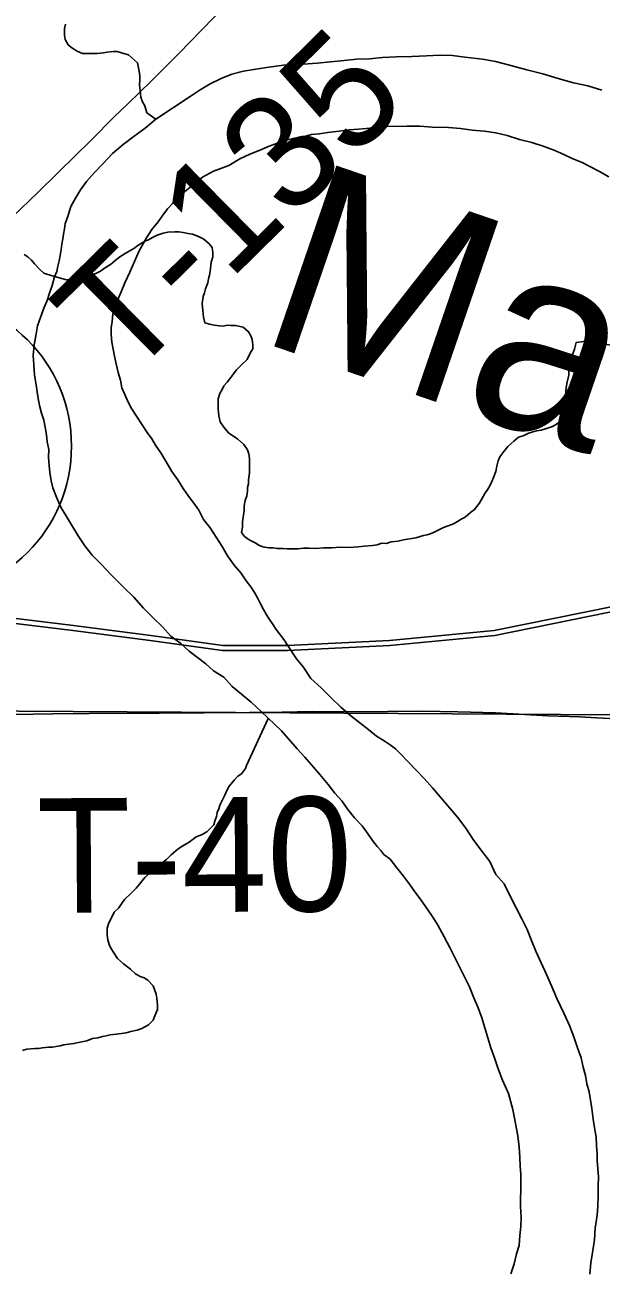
# Model space of a CAD drawing. Extents: x 2.4 to 73.1, y 4.5 to 25.6.
# Drawn here: x 44.6065 to 44.7493, y 22.4841 to 22.7925 of the extents above; entities that cross this region are included whole.
import ezdxf

# ---------------------------------------------------------------- set-up
doc = ezdxf.new("R2010")
doc.units = 0
for name, color, linetype in [('GM_X_Major_River', 7, 'Continuous'), ('GM_X_Major_River_Text', 7, 'Continuous'), ('GM_X_Minor_River', 7, 'Continuous'), ('GM_X_Rail_Line', 7, 'Continuous'), ('GM_X_Section', 7, 'Continuous'), ('GM_X_Township_Road', 7, 'Continuous'), ('GM_X_Township_Road_Text', 7, 'Continuous'), ('GM_X_Unincorporated', 7, 'Continuous')]:
    doc.layers.add(name, color=color, linetype=linetype)

msp = doc.modelspace()

# ---------------------------------------------------------------- linework, layer by layer
at = {"layer": 'GM_X_Major_River'}
for points in [[(44.74943, 22.7764), (44.74602, 22.77741), (44.74242, 22.77823), (44.73863, 22.77924), (44.73485, 22.78044), (44.73087, 22.78145), (44.72689, 22.78246), (44.7231, 22.78347), (44.71988, 22.78409), (44.71551, 22.78454), (44.71248, 22.78497), (44.70944, 22.78502), (44.70601, 22.78488), (44.70239, 22.78475), (44.69859, 22.78462), (44.69516, 22.78449), (44.69192, 22.78416), (44.68869, 22.78402), (44.68564, 22.78369), (44.68221, 22.78336), (44.67897, 22.78303), (44.67441, 22.78273), (44.6706, 22.78259)], [(44.6706, 22.78259), (44.67441, 22.78273), (44.67897, 22.78303), (44.68221, 22.78336), (44.68564, 22.78369), (44.68869, 22.78402), (44.69192, 22.78416), (44.69516, 22.78449), (44.69859, 22.78462), (44.70239, 22.78475), (44.70601, 22.78488), (44.70944, 22.78502), (44.71248, 22.78497), (44.71551, 22.78454), (44.71988, 22.78409), (44.7231, 22.78347), (44.72689, 22.78246), (44.73087, 22.78145), (44.73485, 22.78044), (44.73863, 22.77924), (44.74242, 22.77823), (44.74602, 22.77741), (44.74943, 22.7764)], [(44.6706, 22.78259), (44.66698, 22.78208), (44.66374, 22.78156), (44.66069, 22.78104), (44.65782, 22.78033), (44.65514, 22.77923), (44.65246, 22.77794), (44.64996, 22.77646), (44.64746, 22.77479), (44.63901, 22.76923), (44.63631, 22.76699), (44.63362, 22.76494), (44.63092, 22.76289), (44.62822, 22.76066), (44.6259, 22.75822), (44.62378, 22.75598), (44.62184, 22.75373), (44.62028, 22.75166), (44.61911, 22.74959), (44.61794, 22.74752), (44.61714, 22.74506), (44.61654, 22.74336), (44.61633, 22.74204), (44.61612, 22.74071), (44.61591, 22.73957), (44.6157, 22.73825), (44.61549, 22.73692), (44.61527, 22.7354), (44.61506, 22.73407), (44.61466, 22.73275), (44.61445, 22.73143), (44.61386, 22.7301), (44.61326, 22.72802), (44.61266, 22.72613), (44.61206, 22.72424), (44.61127, 22.72236), (44.61047, 22.72028), (44.60968, 22.71801), (44.60926, 22.71555), (44.60884, 22.71327), (44.60861, 22.71062), (44.60876, 22.70833), (44.60891, 22.70586), (44.60944, 22.70281), (44.60978, 22.70053), (44.61013, 22.69824), (44.61067, 22.69633), (44.61121, 22.69461), (44.61156, 22.6929), (44.61191, 22.69099), (44.61208, 22.68928), (44.61243, 22.68737), (44.6124, 22.68548), (44.61256, 22.68338), (44.61272, 22.68167), (44.61307, 22.67957), (44.61342, 22.67786), (44.61433, 22.67556), (44.61544, 22.67308), (44.6197, 22.66598), (44.62137, 22.66348), (44.62324, 22.66117), (44.62548, 22.65886), (44.62792, 22.65635), (44.6311, 22.65307), (44.63353, 22.65075), (44.63596, 22.64805), (44.63821, 22.64573), (44.64065, 22.64341), (44.6427, 22.6411), (44.64515, 22.63935), (44.64721, 22.63742), (44.64928, 22.63587), (44.65134, 22.63431), (44.65322, 22.63257), (44.65585, 22.63101), (44.65791, 22.6287), (44.66016, 22.62676), (44.6626, 22.62482), (44.66504, 22.62251), (44.6701, 22.61768), (44.67402, 22.61324), (44.67589, 22.61112), (44.67963, 22.60688), (44.68168, 22.60438), (44.68336, 22.60226), (44.68504, 22.60034), (44.68653, 22.59822), (44.68821, 22.59611), (44.69008, 22.59418), (44.69157, 22.59206), (44.69269, 22.59053), (44.6938, 22.58899), (44.69474, 22.58802), (44.69548, 22.58706), (44.69699, 22.5859), (44.69867, 22.58378), (44.70034, 22.58166), (44.70184, 22.57974), (44.70314, 22.57782), (44.70444, 22.57609)], [(44.70444, 22.57609), (44.70314, 22.57782), (44.70184, 22.57974), (44.70034, 22.58166), (44.69867, 22.58378), (44.69699, 22.5859), (44.69548, 22.58706), (44.69474, 22.58802), (44.6938, 22.58899), (44.69269, 22.59053), (44.69157, 22.59206), (44.69008, 22.59418), (44.68821, 22.59611), (44.68653, 22.59822), (44.68504, 22.60034), (44.68336, 22.60226), (44.68168, 22.60438), (44.67963, 22.60688), (44.67589, 22.61112), (44.67402, 22.61324), (44.6701, 22.61768), (44.66504, 22.62251), (44.6626, 22.62482), (44.66016, 22.62676), (44.65791, 22.6287), (44.65585, 22.63101), (44.65322, 22.63257), (44.65134, 22.63431), (44.64928, 22.63587), (44.64721, 22.63742), (44.64515, 22.63935), (44.6427, 22.6411), (44.64065, 22.64341), (44.63821, 22.64573), (44.63596, 22.64805), (44.63353, 22.65075), (44.6311, 22.65307), (44.62792, 22.65635), (44.62548, 22.65886), (44.62324, 22.66117), (44.62137, 22.66348), (44.6197, 22.66598), (44.61544, 22.67308), (44.61433, 22.67556), (44.61342, 22.67786), (44.61307, 22.67957), (44.61272, 22.68167), (44.61256, 22.68338), (44.6124, 22.68548), (44.61243, 22.68737), (44.61208, 22.68928), (44.61191, 22.69099), (44.61156, 22.6929), (44.61121, 22.69461), (44.61067, 22.69633), (44.61013, 22.69824), (44.60978, 22.70053), (44.60944, 22.70281), (44.60891, 22.70586), (44.60876, 22.70833), (44.60861, 22.71062), (44.60884, 22.71327), (44.60926, 22.71555), (44.60968, 22.71801), (44.61047, 22.72028), (44.61127, 22.72236), (44.61206, 22.72424), (44.61266, 22.72613), (44.61326, 22.72802), (44.61386, 22.7301), (44.61445, 22.73143), (44.61466, 22.73275), (44.61506, 22.73407), (44.61527, 22.7354), (44.61549, 22.73692), (44.6157, 22.73825), (44.61591, 22.73957), (44.61612, 22.74071), (44.61633, 22.74204), (44.61654, 22.74336), (44.61714, 22.74506), (44.61794, 22.74752), (44.61911, 22.74959), (44.62028, 22.75166), (44.62184, 22.75373), (44.62378, 22.75598), (44.6259, 22.75822), (44.62822, 22.76066), (44.63092, 22.76289), (44.63362, 22.76494), (44.63631, 22.76699), (44.63901, 22.76923), (44.64746, 22.77479), (44.64996, 22.77646), (44.65246, 22.77794), (44.65514, 22.77923), (44.65782, 22.78033), (44.66069, 22.78104), (44.66374, 22.78156), (44.66698, 22.78208), (44.6706, 22.78259)], [(44.63795, 22.69001), (44.63684, 22.69155), (44.63294, 22.6975), (44.63201, 22.69922), (44.63128, 22.70095), (44.63055, 22.70267), (44.6302, 22.70457), (44.62966, 22.70648), (44.62912, 22.70858), (44.62877, 22.71049), (44.62841, 22.7122), (44.62806, 22.71392), (44.6279, 22.71582), (44.62793, 22.71753), (44.62814, 22.71905), (44.62836, 22.72094), (44.62877, 22.72265), (44.62956, 22.72453), (44.63035, 22.72642), (44.63133, 22.72869), (44.63252, 22.73133), (44.6337, 22.73397), (44.63488, 22.73661), (44.63664, 22.73981), (44.63801, 22.74188), (44.63956, 22.74376), (44.64073, 22.74545), (44.64189, 22.74695), (44.64325, 22.74845), (44.64441, 22.74995), (44.64614, 22.75125), (44.64846, 22.75312), (44.65057, 22.75479), (44.65326, 22.75627), (44.65709, 22.75773), (44.65977, 22.7594), (44.66226, 22.7605), (44.66456, 22.76141), (44.66705, 22.76251), (44.66915, 22.76324), (44.67126, 22.76396), (44.67336, 22.7645), (44.67546, 22.76485), (44.67756, 22.76538), (44.67946, 22.76554), (44.68156, 22.76589), (44.68442, 22.76623), (44.68689, 22.76657), (44.68918, 22.76672), (44.69108, 22.76688), (44.6928, 22.76704), (44.69432, 22.7674), (44.70117, 22.76748), (44.7044, 22.76743), (44.70744, 22.76719), (44.71144, 22.76713), (44.71448, 22.76689), (44.71732, 22.76646), (44.72036, 22.76623), (44.72321, 22.7658), (44.72605, 22.76518), (44.72908, 22.76419), (44.73211, 22.76338), (44.73514, 22.76238), (44.73778, 22.76139), (44.74005, 22.7604), (44.74212, 22.75942), (44.74458, 22.75843), (44.74647, 22.75745), (44.74873, 22.75627), (44.75118, 22.75491)], [(44.75118, 22.75491), (44.74873, 22.75627), (44.74647, 22.75745), (44.74458, 22.75843), (44.74212, 22.75942), (44.74005, 22.7604), (44.73778, 22.76139), (44.73514, 22.76238), (44.73211, 22.76338), (44.72908, 22.76419), (44.72605, 22.76518), (44.72321, 22.7658), (44.72036, 22.76623), (44.71732, 22.76646), (44.71448, 22.76689), (44.71144, 22.76713), (44.70744, 22.76719), (44.7044, 22.76743), (44.70117, 22.76748), (44.69432, 22.7674), (44.6928, 22.76704), (44.69108, 22.76688), (44.68918, 22.76672), (44.68689, 22.76657), (44.68442, 22.76623), (44.68156, 22.76589), (44.67946, 22.76554), (44.67756, 22.76538), (44.67546, 22.76485), (44.67336, 22.7645), (44.67126, 22.76396), (44.66915, 22.76324), (44.66705, 22.76251), (44.66456, 22.76141), (44.66226, 22.7605), (44.65977, 22.7594), (44.65709, 22.75773), (44.65326, 22.75627), (44.65057, 22.75479), (44.64846, 22.75312), (44.64614, 22.75125), (44.64441, 22.74995), (44.64325, 22.74845), (44.64189, 22.74695), (44.64073, 22.74545), (44.63956, 22.74376), (44.63801, 22.74188), (44.63664, 22.73981), (44.63488, 22.73661), (44.6337, 22.73397), (44.63252, 22.73133), (44.63133, 22.72869), (44.63035, 22.72642), (44.62956, 22.72453), (44.62877, 22.72265), (44.62836, 22.72094), (44.62814, 22.71905), (44.62793, 22.71753), (44.6279, 22.71582), (44.62806, 22.71392), (44.62841, 22.7122), (44.62877, 22.71049), (44.62912, 22.70858), (44.62966, 22.70648), (44.6302, 22.70457), (44.63055, 22.70267), (44.63128, 22.70095), (44.63201, 22.69922), (44.63294, 22.6975), (44.63684, 22.69155), (44.63795, 22.69001)], [(44.74653, 22.48308), (44.74677, 22.48592), (44.7472, 22.48896), (44.74762, 22.49161), (44.74785, 22.49446), (44.74828, 22.49768), (44.74851, 22.49996), (44.74855, 22.50243), (44.74859, 22.50489), (44.74862, 22.50717), (44.74846, 22.50927), (44.7483, 22.51117), (44.74833, 22.51288), (44.74817, 22.51497), (44.74802, 22.51706), (44.74767, 22.51935), (44.74732, 22.52145), (44.74699, 22.52411), (44.74664, 22.52621), (44.74629, 22.5283), (44.74575, 22.53021), (44.7454, 22.53231), (44.74487, 22.53441), (44.74433, 22.53669), (44.74342, 22.53918), (44.74251, 22.54185), (44.74142, 22.54472), (44.74013, 22.54759), (44.73829, 22.55142), (44.737, 22.55448), (44.73572, 22.55735), (44.73443, 22.56022), (44.73314, 22.56309), (44.73205, 22.56577), (44.73095, 22.56845), (44.72966, 22.57113), (44.72818, 22.574), (44.72671, 22.57687), (44.72523, 22.57975), (44.72317, 22.58206), (44.7217, 22.58531), (44.71984, 22.58781), (44.71779, 22.59051), (44.71575, 22.59358), (44.7137, 22.59627), (44.70754, 22.60359), (44.70548, 22.6059), (44.70342, 22.60803), (44.70155, 22.60996), (44.69949, 22.61208), (44.69837, 22.61324), (44.69705, 22.61421), (44.69555, 22.61518), (44.69366, 22.61635), (44.69178, 22.6179), (44.68953, 22.61965), (44.68728, 22.62139), (44.68484, 22.62352), (44.6824, 22.62584), (44.67997, 22.62835), (44.67734, 22.63067), (44.67548, 22.63355), (44.6738, 22.63548), (44.67157, 22.63893), (44.67065, 22.64028), (44.66878, 22.64278), (44.66804, 22.64393), (44.66711, 22.64527), (44.66637, 22.64643), (44.66563, 22.64777), (44.6647, 22.64949), (44.66415, 22.65064), (44.66341, 22.65198), (44.66248, 22.65333), (44.66137, 22.65487), (44.66006, 22.65679), (44.65838, 22.65871), (44.65671, 22.66102), (44.65541, 22.66332), (44.65393, 22.66562), (44.65244, 22.66793), (44.65076, 22.67004), (44.64966, 22.67234), (44.64835, 22.67407), (44.64705, 22.6758), (44.64575, 22.67773), (44.64445, 22.67984), (44.64296, 22.68195), (44.64148, 22.68444), (44.64018, 22.68655), (44.63888, 22.68847), (44.63795, 22.69001)], [(44.63795, 22.69001), (44.63888, 22.68847), (44.64018, 22.68655), (44.64148, 22.68444), (44.64296, 22.68195), (44.64445, 22.67984), (44.64575, 22.67773), (44.64705, 22.6758), (44.64835, 22.67407), (44.64966, 22.67234), (44.65076, 22.67004), (44.65244, 22.66793), (44.65393, 22.66562), (44.65541, 22.66332), (44.65671, 22.66102), (44.65838, 22.65871), (44.66006, 22.65679), (44.66137, 22.65487), (44.66248, 22.65333), (44.66341, 22.65198), (44.66415, 22.65064), (44.6647, 22.64949), (44.66563, 22.64777), (44.66637, 22.64643), (44.66711, 22.64527), (44.66804, 22.64393), (44.66878, 22.64278), (44.67065, 22.64028), (44.67157, 22.63893), (44.6738, 22.63548), (44.67548, 22.63355), (44.67734, 22.63067), (44.67997, 22.62835), (44.6824, 22.62584), (44.68484, 22.62352), (44.68728, 22.62139), (44.68953, 22.61965), (44.69178, 22.6179), (44.69366, 22.61635), (44.69555, 22.61518), (44.69705, 22.61421), (44.69837, 22.61324), (44.69949, 22.61208), (44.70155, 22.60996), (44.70342, 22.60803), (44.70548, 22.6059), (44.70754, 22.60359), (44.7137, 22.59627), (44.71575, 22.59358), (44.71779, 22.59051), (44.71984, 22.58781), (44.7217, 22.58531), (44.72317, 22.58206), (44.72523, 22.57975), (44.72671, 22.57687), (44.72818, 22.574), (44.72966, 22.57113), (44.73095, 22.56845), (44.73205, 22.56577), (44.73314, 22.56309), (44.73443, 22.56022), (44.73572, 22.55735), (44.737, 22.55448), (44.73829, 22.55142), (44.74013, 22.54759), (44.74142, 22.54472), (44.74251, 22.54185), (44.74342, 22.53918), (44.74433, 22.53669), (44.74487, 22.53441), (44.7454, 22.53231), (44.74575, 22.53021), (44.74629, 22.5283), (44.74664, 22.52621), (44.74699, 22.52411), (44.74732, 22.52145), (44.74767, 22.51935), (44.74802, 22.51706), (44.74817, 22.51497), (44.74833, 22.51288), (44.7483, 22.51117), (44.74846, 22.50927), (44.74862, 22.50717), (44.74859, 22.50489), (44.74855, 22.50243), (44.74851, 22.49996), (44.74828, 22.49768), (44.74785, 22.49446), (44.74762, 22.49161), (44.7472, 22.48896), (44.74677, 22.48592), (44.74653, 22.48308)], [(44.70444, 22.57609), (44.70574, 22.57417), (44.70723, 22.57205), (44.70872, 22.56975), (44.71038, 22.56668), (44.71186, 22.56381), (44.71665, 22.55423), (44.71775, 22.55156), (44.71885, 22.54907), (44.71976, 22.54658), (44.72048, 22.5441), (44.72121, 22.54162), (44.72193, 22.53914), (44.72284, 22.53665), (44.72375, 22.53398), (44.72484, 22.53111), (44.72632, 22.52786), (44.72739, 22.52385), (44.7281, 22.52042), (44.72862, 22.51737), (44.72896, 22.51452), (44.72911, 22.51204), (44.72926, 22.50976), (44.72942, 22.50786), (44.72939, 22.50577), (44.72936, 22.50387), (44.72933, 22.50178), (44.7293, 22.49988), (44.72945, 22.49722), (44.72941, 22.49494), (44.72919, 22.49266), (44.72896, 22.4902), (44.72835, 22.48811), (44.72774, 22.48565), (44.72694, 22.4832)], [(44.72694, 22.4832), (44.72774, 22.48565), (44.72835, 22.48811), (44.72896, 22.4902), (44.72919, 22.49266), (44.72941, 22.49494), (44.72945, 22.49722), (44.7293, 22.49988), (44.72933, 22.50178), (44.72936, 22.50387), (44.72939, 22.50577), (44.72942, 22.50786), (44.72926, 22.50976), (44.72911, 22.51204), (44.72896, 22.51452), (44.72862, 22.51737), (44.7281, 22.52042), (44.72739, 22.52385), (44.72632, 22.52786), (44.72484, 22.53111), (44.72375, 22.53398), (44.72284, 22.53665), (44.72193, 22.53914), (44.72121, 22.54162), (44.72048, 22.5441), (44.71976, 22.54658), (44.71885, 22.54907), (44.71775, 22.55156), (44.71665, 22.55423), (44.71186, 22.56381), (44.71038, 22.56668), (44.70872, 22.56975), (44.70723, 22.57205), (44.70574, 22.57417), (44.70444, 22.57609)]]:
    msp.add_lwpolyline(points, dxfattribs=at)
at = {"layer": 'GM_X_Minor_River'}
for points in [[(44.63901, 22.76923), (44.63675, 22.77078), (44.63621, 22.7725), (44.63565, 22.77346), (44.63529, 22.77461), (44.63513, 22.77632), (44.63496, 22.77765), (44.63498, 22.77898), (44.63499, 22.77993), (44.63482, 22.78107), (44.63447, 22.78317), (44.63222, 22.78511), (44.63071, 22.78551), (44.62938, 22.78591), (44.62843, 22.78593), (44.62691, 22.78576), (44.62595, 22.78558), (44.62443, 22.78542), (44.62348, 22.78543), (44.62196, 22.78546), (44.62082, 22.78548), (44.61949, 22.78607), (44.61818, 22.78685), (44.61724, 22.78762), (44.6165, 22.78896), (44.61632, 22.78992), (44.61635, 22.79163), (44.61656, 22.79276)], [(44.66167, 22.68727), (44.66074, 22.68861), (44.65924, 22.68997), (44.6583, 22.69055), (44.65698, 22.69152), (44.65586, 22.69287), (44.65493, 22.69421), (44.65457, 22.69574), (44.65441, 22.69745), (44.65443, 22.69859), (44.65445, 22.69992), (44.65485, 22.70125), (44.65544, 22.70219), (44.65583, 22.70313), (44.65661, 22.70407), (44.65777, 22.70557), (44.65894, 22.70707), (44.66029, 22.70838), (44.66164, 22.70969), (44.66243, 22.71139), (44.66301, 22.71233), (44.66303, 22.71328), (44.66286, 22.71461), (44.66249, 22.71556), (44.66194, 22.71652), (44.66062, 22.71768), (44.65873, 22.71809), (44.65759, 22.71811), (44.65664, 22.71813), (44.65568, 22.71795), (44.65473, 22.71797), (44.65341, 22.71818), (44.65227, 22.71839), (44.65113, 22.71878), (44.65077, 22.72012), (44.65061, 22.72183), (44.65045, 22.72355), (44.65066, 22.72525), (44.65106, 22.7262), (44.65126, 22.72714), (44.65186, 22.72865), (44.65206, 22.7296), (44.65227, 22.73055), (44.65247, 22.73149), (44.6527, 22.73377), (44.6531, 22.73509), (44.65312, 22.73604), (44.65295, 22.73738), (44.6522, 22.73834), (44.65089, 22.7395), (44.64957, 22.74009), (44.64805, 22.74068), (44.64692, 22.74089), (44.64578, 22.7411), (44.64464, 22.74131), (44.64369, 22.74132), (44.64198, 22.74116), (44.64083, 22.74099), (44.6393, 22.74044), (44.63815, 22.73989), (44.63719, 22.73934), (44.63624, 22.73897), (44.63451, 22.73786), (44.63354, 22.73712), (44.63182, 22.73619), (44.63028, 22.73527), (44.62932, 22.73452), (44.62778, 22.73322), (44.62624, 22.73229), (44.62528, 22.73155), (44.62413, 22.73099), (44.62279, 22.73044), (44.62107, 22.73009), (44.62012, 22.72992), (44.61916, 22.72955), (44.61821, 22.72957), (44.61688, 22.7294), (44.61536, 22.7298), (44.61328, 22.73041), (44.6112, 22.73101), (44.61026, 22.73197), (44.60895, 22.73332), (44.60821, 22.73429), (44.60727, 22.73506), (44.60632, 22.73565)], [(44.75924, 22.71194), (44.74672, 22.71404), (44.74559, 22.71425), (44.74444, 22.71407), (44.74311, 22.7139), (44.7427, 22.7122), (44.7421, 22.71069), (44.7419, 22.70974), (44.7415, 22.70842), (44.74129, 22.70709), (44.74127, 22.70576), (44.74086, 22.70406), (44.74065, 22.70273), (44.74043, 22.70084), (44.74041, 22.6997), (44.7402, 22.69837), (44.74018, 22.69723), (44.73997, 22.6959), (44.73957, 22.69458), (44.73822, 22.69365), (44.73726, 22.6931), (44.73573, 22.69255), (44.7344, 22.69219), (44.73325, 22.69202), (44.73211, 22.69166), (44.73115, 22.6913), (44.73, 22.69074), (44.72885, 22.69038), (44.7277, 22.68945), (44.72616, 22.68814), (44.72518, 22.68683), (44.72421, 22.68551), (44.72382, 22.68457), (44.72342, 22.68325), (44.7232, 22.68192), (44.72261, 22.68041), (44.72222, 22.67947), (44.72182, 22.67852), (44.72123, 22.67758), (44.72046, 22.67645), (44.71967, 22.67495), (44.71909, 22.67401), (44.71792, 22.6725), (44.71696, 22.67176), (44.71561, 22.67064), (44.71465, 22.67009), (44.71369, 22.66953), (44.71273, 22.66898), (44.71139, 22.66843), (44.71024, 22.66806), (44.70928, 22.66751), (44.70813, 22.66696), (44.70718, 22.66659), (44.70622, 22.66623), (44.70527, 22.66605), (44.70336, 22.66551), (44.70031, 22.66499), (44.69897, 22.66463), (44.69726, 22.66447), (44.69611, 22.66411), (44.69497, 22.66413), (44.69382, 22.66377), (44.69268, 22.66359), (44.69058, 22.66344), (44.68906, 22.66327), (44.68696, 22.66312), (44.68468, 22.66315), (44.68259, 22.66299), (44.6805, 22.66303), (44.67859, 22.66287), (44.67688, 22.66289), (44.67555, 22.66292), (44.67422, 22.66275), (44.67307, 22.66277), (44.67155, 22.66279), (44.67041, 22.66281), (44.66908, 22.66283), (44.66794, 22.66304), (44.66699, 22.66305), (44.66547, 22.66327), (44.66453, 22.66366), (44.66359, 22.66425), (44.66208, 22.66503), (44.66095, 22.66581), (44.6602, 22.66677), (44.66042, 22.6681), (44.66044, 22.66943), (44.66086, 22.67227), (44.66088, 22.67341), (44.66109, 22.67474), (44.66149, 22.67587), (44.6617, 22.67701), (44.66171, 22.67796), (44.66192, 22.6789), (44.66193, 22.67985), (44.66215, 22.68156), (44.66217, 22.68308), (44.66219, 22.68403), (44.66221, 22.68517), (44.66203, 22.68631), (44.66167, 22.68727)], [(44.66677, 22.62077), (44.66141, 22.60907), (44.6612, 22.60832), (44.66023, 22.607), (44.65927, 22.60645), (44.6585, 22.60551), (44.65714, 22.60401), (44.65655, 22.60288), (44.65596, 22.60156), (44.65538, 22.60043), (44.65479, 22.5993), (44.65458, 22.59835), (44.65419, 22.59741), (44.65398, 22.59646), (44.65358, 22.59533), (44.65338, 22.59438), (44.65164, 22.5927), (44.6503, 22.59196), (44.64896, 22.59141), (44.64723, 22.59011), (44.64569, 22.58918), (44.64454, 22.58844), (44.6428, 22.58695), (44.64164, 22.58583), (44.64049, 22.58489), (44.63952, 22.58415), (44.63837, 22.58322), (44.63625, 22.58135), (44.63489, 22.57966), (44.63411, 22.57873), (44.63276, 22.57742), (44.63122, 22.57592), (44.63044, 22.57479), (44.62985, 22.57385), (44.62869, 22.57273), (44.62791, 22.57122), (44.62732, 22.57009), (44.62692, 22.56877), (44.62689, 22.56706), (44.62707, 22.56592), (44.62743, 22.56477), (44.62779, 22.56381), (44.62854, 22.56266), (44.62947, 22.56132), (44.63097, 22.55996), (44.63266, 22.55861), (44.63397, 22.55745), (44.6351, 22.55686), (44.63605, 22.55646), (44.63699, 22.55588), (44.6383, 22.55453), (44.63866, 22.55357), (44.63903, 22.55243), (44.6392, 22.55147), (44.63936, 22.54976), (44.63935, 22.54862), (44.63875, 22.54711), (44.63835, 22.54598), (44.63719, 22.54485), (44.63547, 22.54393), (44.63432, 22.54357), (44.6328, 22.54321), (44.63165, 22.54285), (44.6305, 22.54268), (44.62917, 22.54251), (44.62765, 22.54235), (44.62669, 22.54217), (44.62574, 22.542), (44.62459, 22.54163), (44.62326, 22.54146), (44.62192, 22.54092), (44.6202, 22.54056), (44.61867, 22.54021), (44.61734, 22.54004), (44.6162, 22.53987), (44.61524, 22.53969), (44.61429, 22.53952), (44.61334, 22.53934), (44.61239, 22.53936), (44.61086, 22.53919), (44.60991, 22.53902), (44.60896, 22.53903), (44.60705, 22.53887), (44.60591, 22.53851)]]:
    msp.add_lwpolyline(points, dxfattribs=at)
at = {"layer": 'GM_X_Rail_Line'}
for points in [[(43.10059, 22.82138), (43.5965, 22.78107), (43.70538, 22.77237), (43.84347, 22.76198), (44.04953, 22.74407), (44.09282, 22.73969), (44.20223, 22.71947), (44.34462, 22.69451), (44.57657, 22.64996), (44.59818, 22.64626), (44.61856, 22.64379), (44.63775, 22.64131), (44.65561, 22.63884), (44.67157, 22.63884), (44.69688, 22.64008), (44.72276, 22.64254), (44.77464, 22.65305)], [(43.10049, 22.82014), (43.59444, 22.77983), (43.70527, 22.77106), (43.84337, 22.76074), (44.04881, 22.74253), (44.09264, 22.73846), (44.202, 22.71816), (44.34439, 22.69329), (44.57635, 22.64874), (44.598, 22.64503), (44.61841, 22.64255), (44.63758, 22.64008), (44.65552, 22.6376), (44.6716, 22.6376), (44.69696, 22.63884), (44.72294, 22.64131), (44.7749, 22.65183)]]:
    msp.add_lwpolyline(points, dxfattribs=at)
at = {"layer": 'GM_X_Section'}
for points in [[(45.07948, 23.12142), (45.07479, 22.6197), (44.57812, 22.62268), (44.5837, 23.12325)], [(45.07479, 22.6197), (45.07372, 22.11924), (44.57426, 22.12264), (44.57812, 22.62268)]]:
    msp.add_lwpolyline(points, close=True, dxfattribs=at)
at = {"layer": 'GM_X_Township_Road'}
for points in [[(44.57799, 22.72511), (44.57906, 22.72518), (44.58006, 22.72523), (44.58092, 22.72537), (44.58137, 22.7255), (44.58213, 22.72593), (44.58327, 22.72692), (44.58965, 22.7324), (44.59493, 22.73721), (44.59974, 22.74162), (44.60361, 22.7452), (44.6097, 22.75096), (44.61478, 22.75597), (44.61902, 22.76007), (44.62298, 22.76401), (44.62869, 22.76973), (44.63201, 22.773), (44.63778, 22.77864), (44.6448, 22.78565), (44.65024, 22.79119), (44.65672, 22.79788)], [(44.57628, 22.6216), (44.57829, 22.62157), (44.58359, 22.62151), (44.58918, 22.62147), (44.59882, 22.62162), (44.61342, 22.6219)], [(44.61342, 22.6219), (44.62244, 22.62196), (44.63984, 22.62204), (44.66222, 22.62224), (44.6703, 22.62231), (44.67776, 22.62247), (44.68522, 22.62235), (44.6964, 22.62249), (44.7051, 22.62252), (44.7138, 22.62239), (44.72312, 22.62211), (44.73616, 22.62142), (44.74392, 22.62111), (44.74826, 22.62093), (44.75761, 22.62042), (44.76128, 22.62027)]]:
    msp.add_lwpolyline(points, dxfattribs=at)
at = {"layer": 'GM_X_Unincorporated'}
msp.add_circle((44.58089, 22.68819), 0.0372, dxfattribs=at)

# ---------------------------------------------------------------- texts
at = {"layer": 'GM_X_Major_River_Text'}
msp.add_text('Maumee', height=0.047373, rotation=341.0484, dxfattribs=at).set_placement((44.6634, 22.71459))
at = {"layer": 'GM_X_Township_Road_Text'}
for s, rotation, p in [('T-135', 44.5941, (44.63161, 22.70378)), ('T-40', 0.3537, (44.60962, 22.57254))]:
    msp.add_text(s, height=0.028409, rotation=rotation, dxfattribs=at).set_placement(p)

doc.saveas('drawing.dxf')
